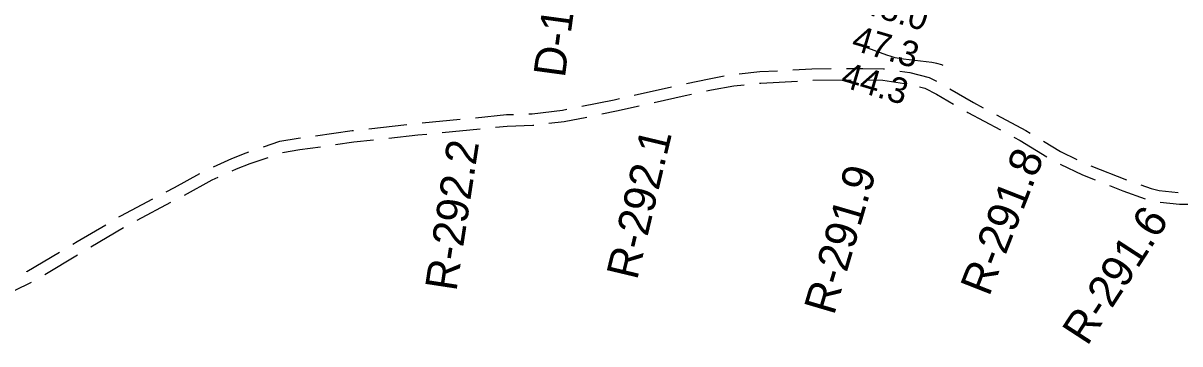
# Model space of a CAD drawing. Extents: x 3192986 to 3230865, y 867483 to 892886.
# Drawn here: x 3209065 to 3212086, y 875663 to 876501 of the extents above; entities that cross this region are included whole.
import ezdxf

# ---------------------------------------------------------------- set-up
doc = ezdxf.new("R2010")
doc.units = 0
for name, color, linetype in [('V-RIVR-RANG', 7, 'Continuous'), ('V-RIVR-RANG-IDEN', 7, 'Continuous'), ('V-ROAD-CNTR', 7, 'Continuous'), ('V-TOPO-MINR', 7, 'Continuous')]:
    doc.layers.add(name, color=color, linetype=linetype)

msp = doc.modelspace()

# ---------------------------------------------------------------- linework, layer by layer
at = {"layer": 'V-ROAD-CNTR'}
for p, q in [((3211127.6, 876351.3), (3211227.6, 876352.3)), ((3210661.2, 876312.5), (3210758.7, 876334.6)), ((3210106.9, 876239.9), (3210206.4, 876249.7)), ((3209967.7, 876224.8), (3210067.1, 876235.7)), ((3210159.4, 876214.9), (3210258.9, 876224.7)), ((3211853.4, 876128.2), (3211946.3, 876091.2)), ((3209362.9, 875985.9), (3209451.2, 876032.7)), ((3209241.6, 875915.9), (3209327.7, 875966.8)), ((3209121.5, 875844.1), (3209207.2, 875895.5)), ((3208997.2, 875779.8), (3209087, 875823.7))]:
    msp.add_line(p, q, dxfattribs=at)
for points in [[(3210935.4, 876368.6), (3210989.3, 876374), (3211035.1, 876376.5)], [(3211075, 876378.6), (3211124.4, 876381.3), (3211174.9, 876381.8)], [(3211214.9, 876382.2), (3211258.1, 876382.6), (3211312.3, 876381.6), (3211314.9, 876381.2)], [(3211354.5, 876375.5), (3211380.7, 876371.7), (3211431, 876358.6), (3211450.1, 876348.7)], [(3210797.8, 876343.3), (3210856.8, 876355.5), (3210895.8, 876362.8)], [(3210849.5, 876323.4), (3210862.6, 876326.1), (3210920.9, 876336.9), (3210948, 876339.7)], [(3210987.8, 876343.7), (3210991.6, 876344.1), (3211087.7, 876349.2)], [(3211267.6, 876352.4), (3211309.9, 876351.6), (3211367, 876343.4)], [(3210712.7, 876293.4), (3210794.1, 876311.9), (3210810.3, 876315.2)], [(3211405.9, 876334.1), (3211420.1, 876330.4), (3211449.9, 876315), (3211494.6, 876288.9)], [(3211485, 876329.2), (3211546.9, 876293.1), (3211571.9, 876279.8)], [(3210524.3, 876283.5), (3210608.7, 876300.7), (3210622.2, 876303.7)], [(3210576, 876263.4), (3210615, 876271.3), (3210673.7, 876284.6)], [(3210246.2, 876253.6), (3210327.4, 876261.6), (3210345.8, 876262.3)], [(3210385.8, 876263.8), (3210394.1, 876264.1), (3210473.7, 876273.2), (3210485.1, 876275.5)], [(3210438.2, 876239), (3210478.3, 876243.5), (3210536.8, 876255.4)], [(3211529.1, 876268.7), (3211532.3, 876266.9), (3211617.3, 876221.6)], [(3211607.2, 876261), (3211684, 876220.1), (3211695.1, 876213.3)], [(3209829, 876206.5), (3209924.8, 876220), (3209928, 876220.4)], [(3210298.7, 876228.6), (3210329.4, 876231.7), (3210396.4, 876234.2), (3210398.5, 876234.5)], [(3209692.5, 876177.5), (3209735.2, 876192.2), (3209783.5, 876200), (3209789.4, 876200.9)], [(3209881.2, 876183.6), (3209928.5, 876190.3), (3209980.4, 876196)], [(3210020.1, 876200.3), (3210096, 876208.6), (3210119.6, 876211)], [(3211652.6, 876202.8), (3211669.2, 876194), (3211738.5, 876151.7)], [(3211729.3, 876192.5), (3211774.1, 876165.2), (3211817, 876144.8)], [(3209562.6, 876125.5), (3209610.3, 876147.3), (3209647.7, 876162), (3209654.7, 876164.5)], [(3209742.7, 876163), (3209788, 876170.4), (3209841.6, 876177.9)], [(3209611.3, 876114.8), (3209622.1, 876119.7), (3209658, 876133.9), (3209704.9, 876150)], [(3211773.4, 876132.3), (3211831.5, 876104.7), (3211864.7, 876091.4)], [(3209438.9, 876060.1), (3209460.3, 876071.5), (3209526.9, 876107.6)], [(3209486.5, 876051.5), (3209558.8, 876090.9), (3209574.9, 876098.2)], [(3211901.8, 876076.6), (3211937, 876062.6), (3211995.6, 876041.9)], [(3211984, 876077.8), (3212011.2, 876068.2), (3212032.1, 876063.5), (3212081.5, 876058.4)], [(3209315.3, 875994.3), (3209320, 875997.1), (3209403.6, 876041.4)], [(3212034.5, 876033.1), (3212085, 876027.9), (3212134.2, 876027.6)], [(3209194.8, 875923), (3209206.5, 875930.1), (3209280.9, 875974)], [(3209074.7, 875851.1), (3209075.3, 875851.4), (3209160.5, 875902.5)]]:
    msp.add_lwpolyline(points, dxfattribs=at)
at = {"layer": 'V-TOPO-MINR'}
msp.add_lwpolyline([(3211467.6, 876390.2), (3211463.9, 876391.7), (3211450.9, 876395.1), (3211437.7, 876397.6), (3211364.2, 876406.4), (3211353.2, 876408.1), (3211342.3, 876410.3), (3211331.6, 876413.2), (3211321, 876416.7), (3211271.3, 876434.9)], dxfattribs=at)

# ---------------------------------------------------------------- texts
at = {"layer": 'V-RIVR-RANG'}
for s, p in [('48.0', (3211250.4, 876528.9)), ('47.3', (3211225, 876432.1)), ('44.3', (3211196.8, 876336.2))]:
    msp.add_text(s, height=67, rotation=343.4683, dxfattribs=at).set_placement(p)
at = {"layer": 'V-RIVR-RANG-IDEN'}
for s, rotation, p in [('D-120', 82.278, (3210479.7, 876356.2)), ('R-292.2', 81.3128, (3210196.4, 875797.9)), ('R-292.1', 76.6197, (3210668.3, 875827.2)), ('R-291.8', 68.5178, (3211587.5, 875784.1)), ('R-291.9', 73.6065, (3211182.6, 875735)), ('R-291.6', 56.9359, (3211843.7, 875654.9))]:
    msp.add_text(s, height=83, rotation=rotation, dxfattribs=at).set_placement(p)

doc.saveas('drawing.dxf')
